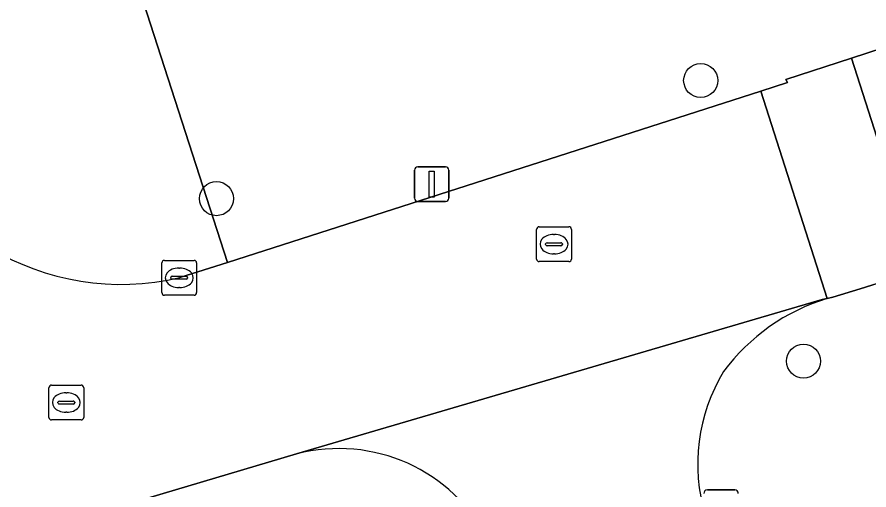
# Model space of a CAD drawing. Extents: x 159371 to 159986, y 382987 to 383597.
# Drawn here: x 159612.86 to 159637.33, y 383183.44 to 383197.02 of the extents above; entities that cross this region are included whole.
import ezdxf

# ---------------------------------------------------------------- set-up
doc = ezdxf.new("R2010")
doc.units = 0
for name, color, linetype in [('IMGEO_Boom', 7, 'Continuous'), ('IMGEO_Kolk', 7, 'Continuous'), ('IMGEO_Lichtmast', 7, 'Continuous'), ('IMGEO_Rijbaan_lokaal_open', 7, 'Continuous'), ('IMGEO_Rioolput', 7, 'Continuous'), ('IMGEO_Voetpad_open', 7, 'Continuous')]:
    doc.layers.add(name, color=color, linetype=linetype)

msp = doc.modelspace()

# ---------------------------------------------------------------- linework, layer by layer
at = {"layer": 'IMGEO_Boom'}
for centre in [(159632.499, 383195.194), (159618.587, 383191.802), (159635.453, 383187.136)]:
    msp.add_circle(centre, 0.489, dxfattribs=at)
at = {"layer": 'IMGEO_Kolk'}
for p, q in [((159617.016, 383189.103), (159617.016, 383189.955)), ((159617.091, 383190.029), (159617.943, 383190.029)), ((159618.017, 383189.955), (159618.017, 383189.103)), ((159617.504, 383189.809), (159617.529, 383189.809)), ((159617.275, 383189.523), (159617.275, 383189.535)), ((159617.713, 383189.486), (159617.315, 383189.486)), ((159617.318, 383189.572), (159617.716, 383189.572)), ((159617.759, 383189.535), (159617.759, 383189.523)), ((159617.527, 383189.249), (159617.502, 383189.249)), ((159617.943, 383189.029), (159617.091, 383189.029))]:
    msp.add_line(p, q, dxfattribs=at)
for points in [[(159617.016, 383189.103), (159617.016, 383189.955)], [(159617.091, 383190.029), (159617.943, 383190.029)], [(159618.017, 383189.955), (159618.017, 383189.103)], [(159617.943, 383189.029), (159617.091, 383189.029)]]:
    msp.add_lwpolyline(points, dxfattribs=at)
for centre, radius, start, end in [((159617.093, 383189.953), 0.0765, 91.552, 178.448), ((159617.093, 383189.953), 0.0765, 91.552, 178.448), ((159617.941, 383189.953), 0.0765, 1.552, 88.448), ((159617.941, 383189.953), 0.0765, 1.552, 88.448), ((159617.315, 383189.532), 0.0403, 85.8775, 175.7526), ((159617.312, 383189.522), 0.0366, 178.938, 274.7102), ((159617.716, 383189.529), 0.043, 264.8664, 352.4533), ((159617.72, 383189.534), 0.0386, 1.7309, 96.639), ((159617.093, 383189.105), 0.0765, 181.552, 268.448), ((159617.093, 383189.105), 0.0765, 181.552, 268.448), ((159617.941, 383189.105), 0.0765, 271.552, 358.448), ((159617.941, 383189.105), 0.0765, 271.552, 358.448)]:
    msp.add_arc(centre, radius, start, end, dxfattribs=at)
for centre, major_axis, ratio, start_param, end_param in [((159617.503, 383189.529), (-0.387, 0.002), 0.722429, 4.712389, 7.853982), ((159617.528, 383189.529), (-0.39, 0.002), 0.717154, 1.570796, 4.712389)]:
    msp.add_ellipse(centre, major_axis=major_axis, ratio=ratio, start_param=start_param, end_param=end_param, dxfattribs=at)
at = {"layer": 'IMGEO_Lichtmast'}
for p, q in [((159624.275, 383191.818), (159624.275, 383192.618)), ((159624.275, 383192.618), (159624.275, 383191.818)), ((159624.375, 383192.718), (159625.165, 383192.718)), ((159625.165, 383192.718), (159624.375, 383192.718)), ((159625.265, 383192.618), (159625.265, 383191.818)), ((159625.265, 383191.818), (159625.265, 383192.618)), ((159625.165, 383191.718), (159624.375, 383191.718)), ((159624.375, 383191.718), (159625.165, 383191.718)), ((159632.69, 383183.437), (159633.48, 383183.437)), ((159633.48, 383183.437), (159632.69, 383183.437))]:
    msp.add_line(p, q, dxfattribs=at)
msp.add_lwpolyline([(159624.695, 383192.593), (159624.845, 383192.593), (159624.845, 383191.843), (159624.695, 383191.843), (159624.695, 383192.593)], dxfattribs=at)
for centre, start, end in [((159624.375, 383192.618), 90, 180), ((159624.375, 383192.618), 90, 180), ((159625.165, 383192.618), 0, 90), ((159625.165, 383192.618), 360, 90), ((159624.375, 383191.818), 180, 270), ((159624.375, 383191.818), 180, 270), ((159625.165, 383191.818), 270, 0), ((159625.165, 383191.818), 270, 0), ((159632.69, 383183.337), 90, 180), ((159632.69, 383183.337), 90, 180), ((159633.48, 383183.337), 0, 90), ((159633.48, 383183.337), 360, 90)]:
    msp.add_arc(centre, 0.1, start, end, dxfattribs=at)
at = {"layer": 'IMGEO_Rijbaan_lokaal_open'}
for points in [[(159670.327, 383214.53), (159657.259, 383210.227), (159659.496, 383203.24), (159636.829, 383195.838), (159638.782, 383189.751), (159638.871, 383189.779), (159661.533, 383196.958)], [(159636.136, 383188.93), (159634.225, 383194.886), (159618.908, 383189.972), (159617.538, 383189.533)], [(159611.153, 383181.583), (159620.887, 383184.47), (159635.985, 383188.903), (159636.136, 383188.93)], [(159636.136, 383188.93), (159635.985, 383188.903), (159620.887, 383184.47)]]:
    msp.add_lwpolyline(points, dxfattribs=at)
msp.add_lwpolyline([(159636.829, 383195.838), (159634.944, 383195.223), (159634.995, 383195.133), (159634.225, 383194.886), (159636.136, 383188.93), (159636.292, 383188.974), (159637.079, 383189.212), (159638.782, 383189.751)], close=True, dxfattribs=at)
for centre, radius, start, end in [((159615.86, 383196.722), 7.382, 195.5013, 283.1402), ((159637.76, 383183.461), 5.705, 106.5397, 143.7564), ((159637.496, 383184.183), 5.083, 148.5632, 196.8449), ((159622.101, 383179.793), 4.832, 27.0867, 104.5477)]:
    msp.add_arc(centre, radius, start, end, dxfattribs=at)
at = {"layer": 'IMGEO_Rioolput'}
for p, q in [((159627.785, 383190.068), (159627.785, 383190.92)), ((159627.86, 383190.994), (159628.712, 383190.994)), ((159628.786, 383190.92), (159628.786, 383190.068)), ((159628.273, 383190.774), (159628.298, 383190.774)), ((159628.044, 383190.488), (159628.044, 383190.5)), ((159628.482, 383190.451), (159628.084, 383190.451)), ((159628.087, 383190.537), (159628.485, 383190.537)), ((159628.528, 383190.5), (159628.528, 383190.488)), ((159628.296, 383190.214), (159628.271, 383190.214)), ((159628.712, 383189.994), (159627.86, 383189.994)), ((159613.848, 383186.447), (159614.7, 383186.447)), ((159613.773, 383185.521), (159613.773, 383186.373)), ((159614.261, 383186.227), (159614.286, 383186.227)), ((159614.774, 383186.373), (159614.774, 383185.521)), ((159614.032, 383185.941), (159614.032, 383185.953)), ((159614.075, 383185.99), (159614.473, 383185.99)), ((159614.516, 383185.953), (159614.516, 383185.941)), ((159614.47, 383185.904), (159614.072, 383185.904)), ((159614.284, 383185.667), (159614.259, 383185.667)), ((159614.7, 383185.447), (159613.848, 383185.447))]:
    msp.add_line(p, q, dxfattribs=at)
for points in [[(159627.785, 383190.068), (159627.785, 383190.92)], [(159627.86, 383190.994), (159628.712, 383190.994)], [(159628.786, 383190.92), (159628.786, 383190.068)], [(159628.712, 383189.994), (159627.86, 383189.994)], [(159613.848, 383186.447), (159614.7, 383186.447)], [(159613.773, 383185.521), (159613.773, 383186.373)], [(159614.774, 383186.373), (159614.774, 383185.521)], [(159614.7, 383185.447), (159613.848, 383185.447)]]:
    msp.add_lwpolyline(points, dxfattribs=at)
for centre, radius, start, end in [((159627.862, 383190.918), 0.0765, 91.552, 178.448), ((159627.862, 383190.918), 0.0765, 91.552, 178.448), ((159628.71, 383190.918), 0.0765, 1.552, 88.448), ((159628.71, 383190.918), 0.0765, 1.552, 88.448), ((159628.084, 383190.497), 0.0403, 85.8775, 175.7526), ((159628.081, 383190.487), 0.0366, 178.938, 274.7102), ((159628.485, 383190.494), 0.043, 264.8664, 352.4533), ((159628.489, 383190.499), 0.0386, 1.7309, 96.639), ((159627.862, 383190.07), 0.0765, 181.552, 268.448), ((159627.862, 383190.07), 0.0765, 181.552, 268.448), ((159628.71, 383190.07), 0.0765, 271.552, 358.448), ((159628.71, 383190.07), 0.0765, 271.552, 358.448), ((159613.85, 383186.371), 0.0765, 91.552, 178.448), ((159613.85, 383186.371), 0.0765, 91.552, 178.448), ((159614.698, 383186.371), 0.0765, 1.552, 88.448), ((159614.698, 383186.371), 0.0765, 1.552, 88.448), ((159614.072, 383185.95), 0.0403, 85.8775, 175.7526), ((159614.477, 383185.952), 0.0386, 1.7309, 96.639), ((159614.069, 383185.94), 0.0366, 178.938, 274.7102), ((159614.473, 383185.947), 0.043, 264.8664, 352.4533), ((159613.85, 383185.523), 0.0765, 181.552, 268.448), ((159613.85, 383185.523), 0.0765, 181.552, 268.448), ((159614.698, 383185.523), 0.0765, 271.552, 358.448), ((159614.698, 383185.523), 0.0765, 271.552, 358.448)]:
    msp.add_arc(centre, radius, start, end, dxfattribs=at)
for centre, major_axis, ratio, start_param, end_param in [((159628.272, 383190.494), (-0.387, 0.002), 0.722429, 4.712389, 7.853982), ((159628.297, 383190.494), (-0.39, 0.002), 0.717154, 1.570796, 4.712389), ((159614.26, 383185.947), (-0.387, 0.002), 0.722429, 4.712389, 7.853982), ((159614.285, 383185.947), (-0.39, 0.002), 0.717154, 1.570796, 4.712389)]:
    msp.add_ellipse(centre, major_axis=major_axis, ratio=ratio, start_param=start_param, end_param=end_param, dxfattribs=at)
at = {"layer": 'IMGEO_Voetpad_open'}
for points in [[(159617.538, 383189.533), (159618.908, 383189.972), (159613.774, 383205.858), (159608.3, 383222.796), (159608.212, 383223.069), (159609.918, 383223.62), (159608.342, 383228.496), (159606.682, 383233.634)], [(159650.965, 383152.296), (159649.308, 383157.429), (159647.648, 383162.571), (159645.988, 383167.713), (159644.326, 383172.863), (159642.663, 383178.015), (159640.948, 383183.328), (159639.141, 383188.927), (159638.871, 383189.779), (159638.782, 383189.751), (159637.079, 383189.212), (159636.292, 383188.974), (159636.136, 383188.93)], [(159620.887, 383184.47), (159611.153, 383181.583)]]:
    msp.add_lwpolyline(points, dxfattribs=at)
msp.add_lwpolyline([(159659.496, 383203.24), (159657.259, 383210.227), (159670.327, 383214.53), (159670.061, 383215.347), (159669.244, 383215.074), (159663.645, 383213.265), (159658.318, 383211.543), (159653.168, 383209.879), (159647.935, 383208.188), (159642.796, 383206.527), (159637.962, 383204.965), (159638.514, 383203.258), (159638.218, 383203.162), (159622.57, 383198.105), (159619.469, 383207.7), (159613.774, 383205.858), (159618.908, 383189.972), (159634.225, 383194.886), (159634.995, 383195.133), (159634.944, 383195.223), (159636.829, 383195.838)], close=True, dxfattribs=at)
for centre, radius, start, end in [((159615.86, 383196.722), 7.382, 195.5013, 283.1402), ((159637.76, 383183.461), 5.705, 106.5397, 143.7564), ((159637.496, 383184.183), 5.083, 148.5632, 196.8449), ((159622.101, 383179.793), 4.832, 27.0867, 104.5477)]:
    msp.add_arc(centre, radius, start, end, dxfattribs=at)

doc.saveas('drawing.dxf')
